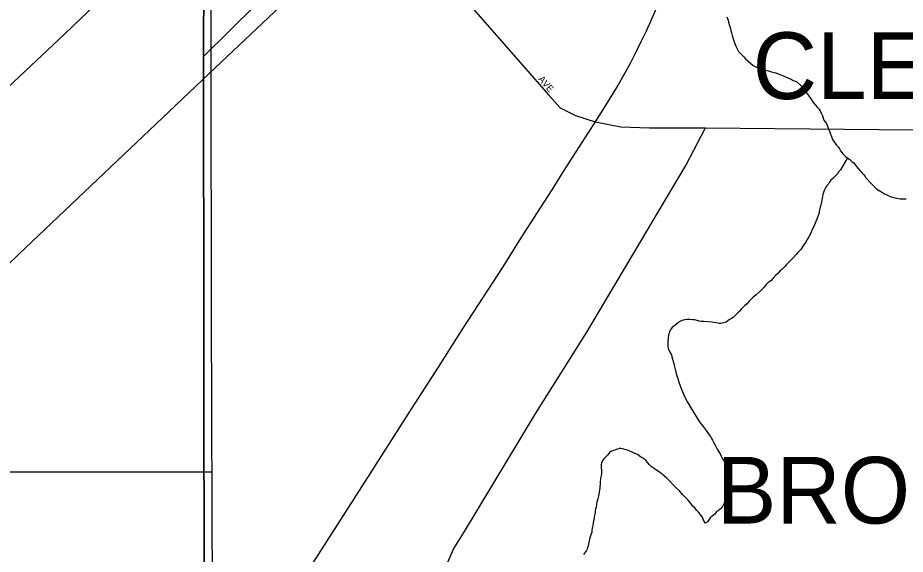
# Model space of a CAD drawing. Extents: x 2010165 to 2382125, y 1060529 to 1407316.
# Drawn here: x 2167540 to 2174190, y 1250908 to 1254931 of the extents above; entities that cross this region are included whole.
import ezdxf

# ---------------------------------------------------------------- set-up
doc = ezdxf.new("R2010")
doc.units = 0
for name, color, linetype in [('GM_X_City_Street', 7, 'Continuous'), ('GM_X_City_Street_Text', 7, 'Continuous'), ('GM_X_Corporation', 7, 'Continuous'), ('GM_X_Corporation_Text', 7, 'Continuous'), ('GM_X_Minor_River', 7, 'Continuous'), ('GM_X_Rail_Line', 7, 'Continuous'), ('GM_X_Section', 7, 'Continuous')]:
    doc.layers.add(name, color=color, linetype=linetype)

msp = doc.modelspace()

# ---------------------------------------------------------------- linework, layer by layer
at = {"layer": 'GM_X_City_Street'}
for points in [[(2170208.4, 1255824.1), (2170598.9, 1255404.3), (2171520.7, 1254351), (2171603.5, 1254255.7), (2171719.5, 1254199), (2171867.3, 1254150.7), (2172058.9, 1254114.1), (2172273.3, 1254105), (2172692.4, 1254106.8), (2177899.9, 1254055.1), (2177902.2, 1254055.1)], [(2166057.9, 1253083), (2167893.8, 1254811), (2168742.8, 1255624.6)], [(2172010.2, 1246699), (2171783.6, 1247338.1), (2171318.1, 1248640.1), (2171309.4, 1248664.4), (2171208.6, 1248946.3), (2171106.6, 1249248.5), (2171098.3, 1249272.8), (2170777.6, 1250119.4), (2170723.7, 1250278.8), (2170700.5, 1250397), (2170696.8, 1250515.1), (2170703.1, 1250626.3), (2170723.7, 1250736.2), (2170759.6, 1250844.2), (2170808.5, 1250952.1), (2170880.4, 1251066.7), (2171422.5, 1251966.2), (2171804.6, 1252572.9), (2172546.1, 1253822), (2172692.4, 1254106.8)]]:
    msp.add_lwpolyline(points, dxfattribs=at)
at = {"layer": 'GM_X_Corporation'}
msp.add_lwpolyline([(2168931.9, 1254641.4), (2168936.4, 1255849.6), (2169572.8, 1256455.9), (2170403, 1257234.4), (2170557.2, 1257131.3), (2170634.9, 1257048.6), (2170651, 1256942.7), (2170639.5, 1256814.1), (2170607.5, 1256705.2), (2170578.5, 1256652.5), (2170494.2, 1256562.6), (2170372.6, 1256433.8), (2170312.3, 1256342.4), (2170268.1, 1256247.2), (2170259.7, 1256164.9), (2170320.6, 1256015.7)], close=True, dxfattribs=at)
for points in [[(2178243.5, 1256230), (2178273.9, 1254049.9), (2178988.6, 1254041.4), (2179044, 1252487.4), (2180053, 1252484.1), (2180162.6, 1248220.7), (2178587.5, 1248189.9), (2178597.5, 1247483), (2178595.2, 1246321), (2172186.9, 1246201), (2169185, 1246165.7), (2168942.5, 1246165), (2168931.9, 1254641.4), (2170320.6, 1256015.7)], [(2168936.4, 1255849.6), (2168931.9, 1254641.4), (2168942.5, 1246165), (2166750.6, 1246155.4)]]:
    msp.add_lwpolyline(points, dxfattribs=at)
at = {"layer": 'GM_X_Minor_River'}
for points in [[(2172854, 1254937.7), (2172862.5, 1254913.8), (2172866.8, 1254897.8), (2172871.1, 1254881.8), (2172875.4, 1254865.8), (2172879.8, 1254849.9), (2172884.1, 1254833.9), (2172888.4, 1254817.9), (2172892.8, 1254797.9), (2172901.3, 1254772), (2172911.8, 1254744.1), (2172924.4, 1254714.2), (2172941.1, 1254678.4), (2172963.7, 1254654.8), (2172980, 1254637), (2172994.4, 1254623.2), (2173010.7, 1254607.5), (2173031.1, 1254589.8), (2173051.5, 1254574.2), (2173071.7, 1254562.5), (2173087.9, 1254556.8), (2173100.1, 1254551), (2173112.2, 1254547.2), (2173124.3, 1254543.4), (2173144.4, 1254537.8), (2173164.6, 1254532.2), (2173186.8, 1254526.6), (2173205, 1254520.9), (2173221.1, 1254517.2), (2173237.3, 1254509.5), (2173257.5, 1254503.8), (2173277.7, 1254496.2), (2173297.9, 1254486.6), (2173316.1, 1254478.9), (2173334.3, 1254471.2), (2173350.6, 1254461.5), (2173366.7, 1254455.8), (2173376.9, 1254449.9), (2173405.4, 1254426.4), (2173417.7, 1254414.6), (2173427.9, 1254402.7), (2173440.3, 1254382.9), (2173450.7, 1254367.1), (2173465.1, 1254347.2), (2173481.6, 1254323.5), (2173498, 1254301.7), (2173514.5, 1254278), (2173533, 1254258.2), (2173545.2, 1254246.4), (2173551.5, 1254232.5), (2173559.8, 1254216.6), (2173570.2, 1254196.7), (2173580.9, 1254162.8), (2173599.4, 1254137.1), (2173610, 1254111.2), (2173618.4, 1254091.3), (2173624.7, 1254075.3), (2173631, 1254059.4), (2173635.2, 1254047.4), (2173639.5, 1254033.5), (2173645.8, 1254017.5), (2173654.1, 1254003.6), (2173664.4, 1253989.8), (2173674.7, 1253975.9), (2173689, 1253960.2), (2173697.3, 1253948.3), (2173705.6, 1253934.4), (2173715.9, 1253920.5), (2173724.1, 1253908.6), (2173742.5, 1253890.9), (2173758.7, 1253881.2), (2173775.1, 1253867.5), (2173793.4, 1253851.8), (2173805.6, 1253842), (2173813.9, 1253828.1), (2173826.2, 1253814.3), (2173838.5, 1253800.5), (2173848.8, 1253786.6), (2173859.1, 1253774.8), (2173867.3, 1253764.9), (2173877.5, 1253755), (2173889.8, 1253741.2), (2173896, 1253731.3), (2173932.9, 1253689.9), (2173945.2, 1253678.1), (2173955.4, 1253668.2), (2173975.8, 1253648.5), (2174008.3, 1253627.1), (2174030.7, 1253613.5), (2174063, 1253598), (2174085.3, 1253588.4), (2174113.5, 1253580.9), (2174139.7, 1253575.4), (2174151.8, 1253573.6), (2174171.9, 1253574), (2174181.9, 1253572.2), (2174196, 1253572.5)], [(2173758.7, 1253881.2), (2173704.3, 1253789.9), (2173692.4, 1253777.6), (2173682.7, 1253761.3), (2173668.9, 1253747), (2173657.1, 1253736.8), (2173647.2, 1253726.6), (2173631.5, 1253712.2), (2173619.7, 1253695.9), (2173612, 1253681.7), (2173600.2, 1253667.4), (2173590.5, 1253651.2), (2173582.7, 1253637), (2173577, 1253620.8), (2173573.2, 1253606.7), (2173569.5, 1253590.6), (2173565.9, 1253568.4), (2173562.3, 1253548.3), (2173556.6, 1253528.1), (2173553, 1253510), (2173547.3, 1253491.8), (2173545.5, 1253477.7), (2173541.9, 1253459.6), (2173534.2, 1253441.4), (2173511.2, 1253378.7), (2173501.6, 1253360.5), (2173493.9, 1253342.3), (2173484.2, 1253324), (2173476.5, 1253305.8), (2173466.8, 1253287.6), (2173455.1, 1253267.3), (2173443.5, 1253247), (2173429.8, 1253228.6), (2173420, 1253212.4), (2173408.4, 1253192.1), (2173388.7, 1253173.7), (2173372.9, 1253155.3), (2173353.3, 1253132.8), (2173333.6, 1253114.4), (2173317.8, 1253098.1), (2173300.1, 1253079.7), (2173284.4, 1253063.3), (2173268.6, 1253044.9), (2173250.9, 1253030.6), (2173235.1, 1253014.2), (2173219.3, 1252999.8), (2173199.6, 1252979.4), (2173181.9, 1252959), (2173160.2, 1252942.5), (2173144.4, 1252928.1), (2173132.7, 1252911.9), (2173114.9, 1252893.5), (2173095.3, 1252873), (2173073.6, 1252852.5), (2173051.8, 1252836.1), (2173036, 1252819.7), (2173020.3, 1252805.3), (2173004.5, 1252787), (2172988.7, 1252774.6), (2172974.9, 1252760.3), (2172961.2, 1252746), (2172947.4, 1252729.7), (2172931.7, 1252713.3), (2172913.9, 1252696.9), (2172900.1, 1252684.6), (2172888.2, 1252676.4), (2172874.3, 1252668.1), (2172848.6, 1252647.5), (2172808.6, 1252638.7), (2172794.6, 1252638.5), (2172772.4, 1252644.1), (2172740.2, 1252649.5), (2172710.1, 1252650.9), (2172679.9, 1252652.3), (2172659.8, 1252654), (2172645.8, 1252655.7), (2172631.6, 1252661.4), (2172613.5, 1252665.1), (2172595.4, 1252666.8), (2172575.3, 1252668.4), (2172555.2, 1252668), (2172537.2, 1252665.6), (2172519.2, 1252661.3), (2172505.3, 1252655), (2172491.5, 1252644.7), (2172475.6, 1252632.4), (2172455.8, 1252617.9), (2172444, 1252607.7), (2172434.2, 1252595.4), (2172426.3, 1252585.3), (2172422.6, 1252573.1), (2172416.9, 1252553), (2172413.3, 1252528.8), (2172411.7, 1252506.7), (2172412.2, 1252484.6), (2172410.5, 1252466.5), (2172412.8, 1252450.5), (2172421.2, 1252432.6)], [(2172421.2, 1252432.6), (2172431.5, 1252416.8), (2172437.8, 1252402.8), (2172442, 1252388.9), (2172446.4, 1252370.9), (2172455, 1252338.9), (2172461.5, 1252313), (2172465.9, 1252293), (2172472.3, 1252275), (2172476.7, 1252253.1), (2172485.2, 1252227.1), (2172495.9, 1252191.2), (2172512.8, 1252145.4), (2172533.8, 1252095.6), (2172558.8, 1252047.9), (2172583.6, 1252006.2), (2172651.9, 1251897.1), (2172668.4, 1251875.4), (2172682.8, 1251855.6), (2172697.2, 1251835.8), (2172709.5, 1251820), (2172721.9, 1251804.1), (2172730.1, 1251790.2), (2172738.4, 1251776.4), (2172746.7, 1251764.5), (2172753, 1251748.5), (2172767.6, 1251720.7), (2172782.1, 1251696.9), (2172794.5, 1251677.1), (2172802.8, 1251661.2), (2172811.2, 1251643.3), (2172819.5, 1251627.4), (2172827.8, 1251613.5), (2172836.1, 1251597.6), (2172844.5, 1251577.7), (2172852.9, 1251557.8), (2172861.4, 1251533.8), (2172868, 1251501.9), (2172874.5, 1251475.9), (2172880.8, 1251458), (2172883, 1251448), (2172883.2, 1251437.9), (2172883.6, 1251419.9), (2172881.9, 1251399.8), (2172878.3, 1251381.6), (2172876.5, 1251369.6), (2172869.1, 1251335.3), (2172849.5, 1251310.8), (2172835.7, 1251294.5), (2172814.4, 1251254), (2172788.7, 1251233.4), (2172776.7, 1251229.2), (2172763.1, 1251208.8), (2172753.2, 1251200.6), (2172729.5, 1251180.1), (2172721.7, 1251169.9), (2172708, 1251151.6), (2172690.1, 1251141.2), (2172683.8, 1251153.1), (2172669.1, 1251189), (2172644.4, 1251220.6), (2172626.1, 1251238.3), (2172613.7, 1251256.2), (2172599.4, 1251267.9), (2172589.1, 1251281.8), (2172576.8, 1251297.6), (2172560.4, 1251315.3), (2172542, 1251335.1), (2172521.5, 1251356.8), (2172499, 1251382.4), (2172474.4, 1251406), (2172451.9, 1251429.7), (2172429.4, 1251453.3), (2172406.9, 1251477), (2172372.2, 1251506.4), (2172345.8, 1251526), (2172321.4, 1251541.6), (2172301.1, 1251555.2), (2172286.8, 1251567), (2172272.5, 1251580.8), (2172260.2, 1251594.6), (2172245.8, 1251612.4), (2172231.5, 1251624.2), (2172217.3, 1251633.9), (2172207.2, 1251639.8), (2172182.8, 1251655.3), (2172164.6, 1251663), (2172144.4, 1251672.7), (2172126.1, 1251680.4), (2172114, 1251686.1), (2172099.8, 1251691.9), (2172081.7, 1251695.6), (2172071.6, 1251699.4), (2172059.5, 1251701.2), (2172047.5, 1251700.9), (2172033.5, 1251696.6), (2171977.7, 1251675.5), (2171969.9, 1251663.3), (2171958.1, 1251651), (2171946.3, 1251638.8), (2171932.5, 1251624.5)], [(2171932.5, 1251624.5), (2171924.7, 1251614.3), (2171918.9, 1251604.1), (2171913.1, 1251592), (2171911.2, 1251581.9), (2171911.5, 1251567.9), (2171911.8, 1251553.8), (2171914, 1251541.8), (2171914.6, 1251507.7), (2171907.2, 1251477.5), (2171903.8, 1251443.3), (2171900.5, 1251407.1), (2171898.8, 1251389), (2171891.6, 1251346.7), (2171886, 1251324.5), (2171880.4, 1251300.3), (2171876.7, 1251280.2), (2171873.1, 1251262.1), (2171869.3, 1251247.9), (2171867.5, 1251235.9), (2171865.8, 1251221.8), (2171864, 1251207.7), (2171860.4, 1251189.6), (2171858.6, 1251175.5), (2171854.9, 1251159.3), (2171851.2, 1251141.2), (2171849.5, 1251127.1), (2171845.7, 1251115), (2171843.9, 1251102.9), (2171842.2, 1251088.9), (2171840.5, 1251072.8), (2171832.9, 1251046.5), (2171825.4, 1251020.3), (2171819.8, 1250996.1), (2171816, 1250984), (2171812.4, 1250963.9), (2171806.7, 1250945.7), (2171800.9, 1250935.5), (2171779.4, 1250905)]]:
    msp.add_lwpolyline(points, dxfattribs=at)
at = {"layer": 'GM_X_Rail_Line'}
for points in [[(2166800.4, 1252436.5), (2167547.9, 1253158.8), (2169018.9, 1254554.4), (2169641.4, 1255144.8)], [(2169588.8, 1250585), (2170163, 1251484.6), (2170465.5, 1251957.5), (2170692.6, 1252311.6), (2170878.3, 1252604.5), (2171176.9, 1253064.5), (2171311.6, 1253280.2), (2171434.1, 1253470.3), (2171543.8, 1253640), (2171629.3, 1253779.1), (2171792.7, 1254031.2), (2171894.8, 1254190.7), (2171975.2, 1254317), (2172037.7, 1254421.7), (2172086.2, 1254510.4), (2172133.4, 1254595.2), (2172176.1, 1254680.1), (2172215.1, 1254757.3), (2172250.8, 1254832.6), (2172284, 1254904.7), (2172326.1, 1255002.3)]]:
    msp.add_lwpolyline(points, dxfattribs=at)
at = {"layer": 'GM_X_Section'}
for points in [[(2165035.2, 1256877), (2168985.6, 1256877.9), (2168987.3, 1254287.1), (2168992.7, 1251699.5), (2168993.1, 1251524.5), (2165045.2, 1251526.2)], [(2165045.2, 1251526.2), (2168993.1, 1251524.5), (2168999.8, 1249196.9), (2169019.3, 1246178.7), (2165055.4, 1246148.6)]]:
    msp.add_lwpolyline(points, close=True, dxfattribs=at)

# ---------------------------------------------------------------- texts
at = {"layer": 'GM_X_City_Street_Text'}
msp.add_text('AVE', height=50, rotation=310.81173, dxfattribs=at).set_placement((2171436.6, 1254469.3))
at = {"layer": 'GM_X_Corporation_Text'}
for s, p in [('CLEVELAND', (2173046.4, 1254321.6)), ('BROOKLYN', (2172778, 1251138.2))]:
    msp.add_text(s, height=500, rotation=0.00001, dxfattribs=at).set_placement(p)

doc.saveas('drawing.dxf')
